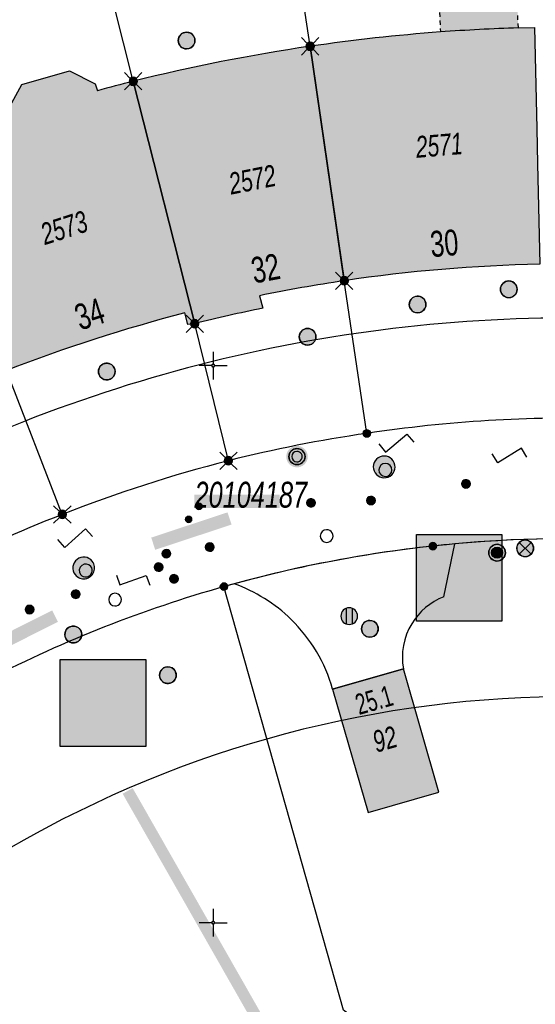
# Model space of a CAD drawing. Header units: metres. Extents: x 2695560 to 2696939, y 1260491 to 1262050.
# Tile 972 of 1005: x 2696792 to 2696815, y 1261446 to 1261490. Entities that reach past the tile are written whole.
import ezdxf

# ---------------------------------------------------------------- set-up
doc = ezdxf.new("R2010")
doc.units = ezdxf.units.M
doc.linetypes.add('AUSGEZOGEN', pattern=[0])
doc.linetypes.add('VERDECKT2_S2', pattern=[0.36, 0.2, -0.16])
for name, color, linetype in [('XR$1$AV_Flächen (EO)', 7, 'AUSGEZOGEN'), ('XR$1$AV_Gebäudeflächen (BB)', 7, 'AUSGEZOGEN'), ('XR$1$AV_Gebäudeflächen (EO)', 7, 'AUSGEZOGEN'), ('XR$1$AV_Gebäudeflächen ut.', 7, 'AUSGEZOGEN'), ('XR$1$AV_Grenzpunkte', 7, 'AUSGEZOGEN'), ('XR$1$AV_Haus-Nr.', 7, 'AUSGEZOGEN'), ('XR$1$AV_Koordinatennetzpunkte', 7, 'AUSGEZOGEN'), ('XR$1$AV_Lagefixpunkt-Nr.', 7, 'AUSGEZOGEN'), ('XR$1$AV_Lagefixpunkte', 7, 'AUSGEZOGEN'), ('XR$1$AV_Linien (BB)', 7, 'AUSGEZOGEN'), ('XR$1$AV_Versicherung-Nr.', 7, 'AUSGEZOGEN'), ('XR$1$AW_LK_Schachtdeckel', 24, 'AUSGEZOGEN'), ('XR$1$AW_LK_Zwischenpunkt', 24, 'AUSGEZOGEN'), ('XR$1$EW_LK_Knoten', 1, 'AUSGEZOGEN'), ('XR$1$FM_LK_SW_TRASSEKNOTEN', 94, 'AUSGEZOGEN'), ('XR$1$GA_LK_Absperrarmatur', 32, 'AUSGEZOGEN'), ('XR$1$Liegenschaftsgrenzen', 7, 'AUSGEZOGEN'), ('XR$1$PFAV', 255, 'AUSGEZOGEN'), ('XR$1$PFAW', 255, 'AUSGEZOGEN'), ('XR$1$PFEW', 255, 'AUSGEZOGEN'), ('XR$1$PFGA', 255, 'AUSGEZOGEN'), ('XR$1$PFWA', 255, 'AUSGEZOGEN'), ('XR$1$RAEW', 8, 'AUSGEZOGEN'), ('XR$1$RP_Abstandslinie', 7, 'AUSGEZOGEN'), ('XR$1$WA_LK_Absperrarmatur', 171, 'AUSGEZOGEN'), ('XR$1$WA_LK_Hydrant', 171, 'AUSGEZOGEN')]:
    doc.layers.add(name, color=color, linetype=linetype)
doc.styles.add('ARIAL', font='arial.ttf')

# ---------------------------------------------------------------- blocks, each defined once
blk = doc.blocks.new('COMPLEXOBJECT_9')
at = {"layer": 'XR$1$AV_Linien (BB)', "color": 7, "linetype": 'AUSGEZOGEN', "transparency": 33554687}
blk.add_line((6802.082, 11478.138), (6802.231, 11477.577), dxfattribs=at)
for centre, radius, start, end in [((6816.217, 11409.319), 70.255, 98.46084, 101.60676), ((6815.841, 11410.735), 68.214, 101.50917, 104.14628)]:
    blk.add_arc(centre, radius, start, end, dxfattribs=at)
blk = doc.blocks.new('COMPLEXOBJECT_11')
at = {"layer": 'XR$1$AV_Linien (BB)', "color": 7, "linetype": 'AUSGEZOGEN', "transparency": 33554687}
blk.add_lwpolyline([(6790.884, 11486.154), (6790.783, 11486.47), (6791.413, 11487.615), (6793.548, 11488.237), (6794.708, 11487.648), (6794.807, 11487.339)], dxfattribs=at)
for centre, radius, start, end in [((6818.766, 11399.374), 91.169, 104.19461, 105.23621), ((6818.538, 11403.23), 87.413, 108.44317, 111.26864)]:
    blk.add_arc(centre, radius, start, end, dxfattribs=at)
blk = doc.blocks.new('COMPLEXOBJECT_12')
at = {"layer": 'XR$1$AV_Linien (BB)', "color": 7, "linetype": 'AUSGEZOGEN', "transparency": 33554687}
blk.add_lwpolyline([(6813.693, 11490.157), (6814.412, 11490.176), (6814.513, 11485.647), (6814.548, 11484.057), (6814.648, 11479.551)], dxfattribs=at)
for centre, radius, start, end in [((6816.146, 11409.102), 81.09, 94.20816, 98.36464), ((6816.274, 11407.337), 82.86, 91.7848, 94.20638), ((6816.121, 11409.878), 69.689, 91.21106, 98.45033)]:
    blk.add_arc(centre, radius, start, end, dxfattribs=at)
blk = doc.blocks.new('COMPLEXOBJECT_13')
at = {"layer": 'XR$1$AV_Linien (BB)', "color": 7, "linetype": 'AUSGEZOGEN', "transparency": 33554687}
blk.add_lwpolyline([(6799.17, 11476.88), (6798.867, 11476.843), (6798.729, 11477.362)], dxfattribs=at)
blk.add_arc((6816.023, 11410.103), 69.447, 104.42011, 111.35905, dxfattribs=at)
blk = doc.blocks.new('COMPLEXOBJECT_122')
at = {"layer": 'XR$1$AV_Linien (BB)', "color": 7, "linetype": 'AUSGEZOGEN', "transparency": 33554687}
blk.add_line((6800.94, 11465.208), (6800.48, 11465.08), dxfattribs=at)
for centre, radius, start, end in [((6816.077, 11410.075), 57.174, 105.8307, 117.1693), ((6816.179, 11410.082), 57.214, 117.264, 127.3732), ((6816.108, 11410.074), 57.177, 127.3111, 141.2915), ((6813.432, 11412.052), 53.852, 141.1535, 143.201)]:
    blk.add_arc(centre, radius, start, end, dxfattribs=at)
blk = doc.blocks.new('COMPLEXOBJECT_123')
at = {"layer": 'XR$1$AV_Linien (BB)', "color": 7, "linetype": 'AUSGEZOGEN', "transparency": 33554687}
for centre, radius, start, end in [((6816.113, 11410.083), 62.561, 88.4272, 98.47763), ((6815.853, 11410.417), 62.192, 98.28605, 104.12082), ((6816.111, 11410.308), 62.361, 104.32644, 111.52531), ((6815.709, 11410.524), 62.014, 111.25291, 117.07822)]:
    blk.add_arc(centre, radius, start, end, dxfattribs=at)
blk = doc.blocks.new('COMPLEXOBJECT_145')
at = {"layer": 'XR$1$AV_Linien (BB)', "color": 7, "linetype": 'AUSGEZOGEN', "transparency": 33554687}
for p, q in [((6810.343, 11464.625), (6810.847, 11467)), ((6805.359, 11460.475), (6808.534, 11461.387))]:
    blk.add_line(p, q, dxfattribs=at)
for centre, radius, start, end in [((6798.551, 11458.541), 7.082, 45.7175, 70.2879), ((6811.407, 11461.907), 2.919, 111.3737, 148.8478), ((6798.547, 11458.55), 7.079, 15.7827, 45.6438), ((6811.406, 11461.906), 2.919, 148.825, 190.2426)]:
    blk.add_arc(centre, radius, start, end, dxfattribs=at)
blk = doc.blocks.new('COMPLEXOBJECT_146')
at = {"layer": 'XR$1$AV_Linien (BB)', "color": 7, "linetype": 'AUSGEZOGEN', "transparency": 33554687}
for centre, radius, start, end in [((6816.488, 11405.735), 61.524, 95.26109, 96.19424), ((6816.021, 11410.1), 57.134, 96.2002, 105.3046)]:
    blk.add_arc(centre, radius, start, end, dxfattribs=at)
blk = doc.blocks.new('COMPLEXOBJECT_1165')
at = {"layer": 'XR$1$Liegenschaftsgrenzen', "color": 7, "linetype": 'AUSGEZOGEN', "transparency": 33554687}
for centre, radius, start, end in [((6816.077, 11410.075), 57.174, 105.8307, 117.1693), ((6816.179, 11410.082), 57.214, 117.264, 127.3732), ((6816.108, 11410.074), 57.177, 127.3111, 141.2915), ((6813.432, 11412.052), 53.852, 141.1535, 143.201)]:
    blk.add_arc(centre, radius, start, end, dxfattribs=at)
blk = doc.blocks.new('COMPLEXOBJECT_1431')
at = {"layer": 'XR$1$Liegenschaftsgrenzen', "color": 7, "linetype": 'AUSGEZOGEN', "transparency": 33554687}
for centre, radius, start, end in [((6816.05, 11410.257), 56.981, 86.8105, 96.2462), ((6816.023, 11410.091), 57.143, 96.2012, 105.783)]:
    blk.add_arc(centre, radius, start, end, dxfattribs=at)
blk = doc.blocks.new('BWAV1')
at = {"layer": 'XR$1$PFAV', "transparency": 33554687}
blk.add_hatch(color=7, dxfattribs=at).paths.add_polyline_path([(0.67, 0), (0.656, 0.135), (0.616, 0.264), (0.55, 0.383), (0.462, 0.486), (0.354, 0.569), (0.233, 0.628), (0.101, 0.662), (-0.034, 0.669), (-0.168, 0.649), (-0.295, 0.602), (-0.41, 0.53), (-0.508, 0.436), (-0.586, 0.325), (-0.639, 0.201), (-0.667, 0.068), (-0.667, -0.068), (-0.639, -0.201), (-0.586, -0.325), (-0.508, -0.436), (-0.41, -0.53), (-0.295, -0.602), (-0.168, -0.649), (-0.034, -0.669), (0.101, -0.662), (0.233, -0.628), (0.354, -0.569), (0.462, -0.486), (0.55, -0.383), (0.616, -0.264), (0.656, -0.135)])
at = {"color": 7, "transparency": 33554687}
for radius, start, end in [(0.5, 91.19481, 268.80519), (0.326, 91.19481, 268.80519), (0.5, 268.80519, 91.19481), (0.326, 268.80519, 91.19481)]:
    blk.add_arc((0, 0), radius, start, end, dxfattribs=at)
at = {"layer": 'XR$1$PFAV', "transparency": 33554687}
blk.add_circle((0, 0), 0.5, dxfattribs=at)
blk = doc.blocks.new('BWAV19')
at = {"layer": 'XR$1$PFAV', "transparency": 33554687}
blk.add_hatch(color=7, dxfattribs=at).paths.add_polyline_path([(0, 0.24), (-0.024, 0.239), (-0.048, 0.235), (-0.072, 0.229), (-0.095, 0.221), (-0.116, 0.21), (-0.137, 0.197), (-0.156, 0.182), (-0.174, 0.165), (-0.19, 0.147), (-0.204, 0.127), (-0.215, 0.106), (-0.225, 0.083), (-0.232, 0.06), (-0.237, 0.036), (-0.24, 0.012), (-0.24, -0.012), (-0.237, -0.036), (-0.232, -0.06), (-0.225, -0.083), (-0.215, -0.106), (-0.204, -0.127), (-0.19, -0.147), (-0.174, -0.165), (-0.156, -0.182), (-0.137, -0.197), (-0.116, -0.21), (-0.095, -0.221), (-0.072, -0.229), (-0.048, -0.235), (-0.024, -0.239), (0, -0.24), (0.024, -0.239), (0.048, -0.235), (0.072, -0.229), (0.095, -0.221), (0.116, -0.21), (0.137, -0.197), (0.156, -0.182), (0.174, -0.165), (0.19, -0.147), (0.204, -0.127), (0.215, -0.106), (0.225, -0.083), (0.232, -0.06), (0.237, -0.036), (0.24, -0.012), (0.24, 0.012), (0.237, 0.036), (0.232, 0.06), (0.225, 0.083), (0.215, 0.106), (0.204, 0.127), (0.19, 0.147), (0.174, 0.165), (0.156, 0.182), (0.137, 0.197), (0.116, 0.21), (0.095, 0.221), (0.072, 0.229), (0.048, 0.235), (0.024, 0.239)])
at = {"color": 7, "transparency": 33554687}
for p, q in [((-0.5, 0.5), (-0.17, 0.17)), ((0.17, 0.17), (0.5, 0.5)), ((-0.5, -0.5), (-0.17, -0.17)), ((0.17, -0.17), (0.5, -0.5))]:
    blk.add_line(p, q, dxfattribs=at)
for start, end in [(90, 270), (270, 90)]:
    blk.add_arc((0, 0), 0.24, start, end, dxfattribs=at)
blk = doc.blocks.new('BAV15')
at = {"layer": 'XR$1$PFAV', "transparency": 33554687}
blk.add_hatch(color=7, dxfattribs=at).paths.add_polyline_path([(0.5, 0), (0.49, 0.1), (0.46, 0.2), (0.41, 0.29), (0.34, 0.36), (0.26, 0.42), (0.17, 0.47), (0.08, 0.49), (-0.03, 0.5), (-0.13, 0.48), (-0.22, 0.45), (-0.31, 0.4), (-0.38, 0.33), (-0.44, 0.24), (-0.48, 0.15), (-0.5, 0.05), (-0.5, -0.05), (-0.48, -0.15), (-0.44, -0.24), (-0.38, -0.33), (-0.31, -0.4), (-0.22, -0.45), (-0.13, -0.48), (-0.03, -0.5), (0.08, -0.49), (0.17, -0.47), (0.26, -0.42), (0.34, -0.36), (0.41, -0.29), (0.46, -0.2), (0.49, -0.1)])
at = {"color": 7, "transparency": 33554687}
for start, end in [(90, 270), (270, 90)]:
    blk.add_arc((0, 0), 0.5, start, end, dxfattribs=at)
at = {"layer": 'XR$1$PFAV', "transparency": 33554687}
blk.add_circle((0, 0), 0.5, dxfattribs=at)
blk = doc.blocks.new('BAV2041')
at = {"color": 7, "transparency": 33554687}
for p, q in [((0, 0.5), (0, 0.05)), ((-0.05, 0), (-0.5, 0)), ((0.05, 0), (0.5, 0)), ((0, -0.05), (0, -0.5))]:
    blk.add_line(p, q, dxfattribs=at)
blk.add_circle((0, 0), 0.05, dxfattribs=at)
for start, end in [(90, 270), (270, 90)]:
    blk.add_arc((0, 0), 0.05, start, end, dxfattribs=at)
blk = doc.blocks.new('COMPLEXOBJECT_1435')
at = {"layer": 'XR$1$RP_Abstandslinie', "color": 7, "linetype": 'AUSGEZOGEN', "transparency": 33554687}
for centre, radius, start, end in [((6816.046, 11410.142), 50.001, 86.8882, 117.1357), ((6816.042, 11410.144), 49.998, 117.1331, 141.2489)]:
    blk.add_arc(centre, radius, start, end, dxfattribs=at)
blk = doc.blocks.new('COMPLEXOBJECT_1436')
at = {"layer": 'XR$1$RP_Abstandslinie', "color": 7, "linetype": 'AUSGEZOGEN', "transparency": 33554687}
blk.add_arc((6816.036, 11410.15), 66.99, 86.86427, 117.20426, dxfattribs=at)
blk = doc.blocks.new('BAW2093')
at = {"transparency": 33554687}
blk.add_lwpolyline([(-0.375, -0.5), (0, -0.5), (0, 0.5), (0.375, 0.5)], dxfattribs=at)
blk = doc.blocks.new('BAW2082')
at = {"layer": 'XR$1$PFAW', "transparency": 33554687}
blk.add_hatch(color=7, dxfattribs=at).paths.add_polyline_path([(0.509, -0.003), (0.499, 0.098), (0.469, 0.194), (0.42, 0.283), (0.354, 0.359), (0.274, 0.421), (0.183, 0.466), (0.085, 0.491), (-0.016, 0.496), (-0.116, 0.481), (-0.211, 0.446), (-0.297, 0.392), (-0.37, 0.323), (-0.428, 0.24), (-0.468, 0.147), (-0.488, 0.047), (-0.488, -0.054), (-0.468, -0.153), (-0.428, -0.246), (-0.37, -0.329), (-0.297, -0.398), (-0.211, -0.452), (-0.116, -0.487), (-0.016, -0.502), (0.085, -0.497), (0.183, -0.472), (0.274, -0.427), (0.354, -0.366), (0.42, -0.289), (0.469, -0.2), (0.499, -0.104)])
at = {"transparency": 33554687}
for start, end in [(91.19481, 268.80519), (268.80519, 91.19481)]:
    blk.add_arc((0.01, 0), 0.5, start, end, dxfattribs=at)
at = {"layer": 'XR$1$PFAW', "transparency": 33554687}
blk.add_circle((0.009, -0.003), 0.5, dxfattribs=at)
blk = doc.blocks.new('BAW2090')
at = {"layer": 'XR$1$PFAW', "lineweight": 25, "transparency": 33554687}
blk.add_hatch(color=7, dxfattribs=at).paths.add_polyline_path([(0.5, 0), (0.49, 0.101), (0.459, 0.197), (0.41, 0.286), (0.344, 0.362), (0.264, 0.424), (0.174, 0.469), (0.076, 0.494), (-0.025, 0.499), (-0.125, 0.484), (-0.22, 0.449), (-0.306, 0.395), (-0.379, 0.326), (-0.437, 0.243), (-0.477, 0.15), (-0.497, 0.051), (-0.497, -0.051), (-0.477, -0.15), (-0.437, -0.243), (-0.379, -0.326), (-0.306, -0.395), (-0.22, -0.449), (-0.125, -0.484), (-0.025, -0.499), (0.076, -0.494), (0.174, -0.469), (0.264, -0.424), (0.344, -0.362), (0.41, -0.286), (0.459, -0.197), (0.49, -0.101)])
at = {"lineweight": 25, "transparency": 33554687}
for p, q in [((-0.177, 0.468), (-0.177, -0.468)), ((0.179, 0.467), (0.177, -0.468))]:
    blk.add_line(p, q, dxfattribs=at)
for start, end in [(90, 180), (180, 270), (0, 90), (270, 0)]:
    blk.add_arc((0, 0), 0.5, start, end, dxfattribs=at)
blk = doc.blocks.new('BAW2088')
at = {"layer": 'XR$1$PFAW', "transparency": 33554687}
blk.add_hatch(color=253, dxfattribs=at).paths.add_polyline_path([(0.51, 0), (0.5, 0.101), (0.47, 0.197), (0.421, 0.286), (0.355, 0.362), (0.275, 0.424), (0.184, 0.469), (0.086, 0.494), (-0.015, 0.499), (-0.115, 0.484), (-0.21, 0.449), (-0.296, 0.395), (-0.369, 0.326), (-0.427, 0.243), (-0.467, 0.15), (-0.487, 0.051), (-0.487, -0.051), (-0.467, -0.15), (-0.427, -0.243), (-0.369, -0.326), (-0.296, -0.395), (-0.21, -0.449), (-0.115, -0.484), (-0.015, -0.499), (0.086, -0.494), (0.184, -0.469), (0.275, -0.424), (0.355, -0.362), (0.421, -0.286), (0.47, -0.197), (0.5, -0.101)])
at = {"transparency": 33554687}
for start, end in [(91.19481, 268.80519), (268.80519, 91.19481)]:
    blk.add_arc((0.01, 0), 0.5, start, end, dxfattribs=at)
at = {"layer": 'XR$1$PFAW', "transparency": 33554687}
blk.add_circle((0.01, 0), 0.5, dxfattribs=at)
blk = doc.blocks.new('BAW2085')
at = {"layer": 'XR$1$PFAW', "transparency": 33554687}
h = blk.add_hatch(color=7, dxfattribs=at)
h.paths.add_polyline_path([(0.15, 0.501), (0.099, 0.498), (0.049, 0.491), (0, 0.478), (-0.047, 0.46), (-0.093, 0.438), (-0.136, 0.411), (-0.176, 0.38), (-0.212, 0.345), (-0.245, 0.307), (-0.274, 0.265), (-0.299, 0.221), (-0.319, 0.174), (-0.334, 0.126), (-0.344, 0.076), (-0.349, 0.026), (-0.349, -0.025), (-0.344, -0.075), (-0.334, -0.125), (-0.319, -0.173), (-0.299, -0.219), (-0.274, -0.264), (-0.245, -0.305), (-0.212, -0.344), (-0.176, -0.379), (-0.136, -0.41), (-0.093, -0.436), (-0.047, -0.459), (0, -0.476), (0.049, -0.489), (0.099, -0.497), (0.15, -0.499), (0.201, -0.497), (0.251, -0.489), (0.3, -0.476), (0.347, -0.459), (0.393, -0.436), (0.436, -0.41), (0.476, -0.379), (0.512, -0.344), (0.545, -0.305), (0.574, -0.264), (0.599, -0.219), (0.619, -0.173), (0.634, -0.125), (0.644, -0.075), (0.649, -0.025), (0.649, 0.026), (0.644, 0.076), (0.634, 0.126), (0.619, 0.174), (0.599, 0.221), (0.574, 0.265), (0.545, 0.307), (0.512, 0.345), (0.476, 0.38), (0.436, 0.411), (0.393, 0.438), (0.347, 0.46), (0.3, 0.478), (0.251, 0.491), (0.201, 0.498)])
h.paths.add_polyline_path([(0.03, -0.298), (0, -0.3), (-0.03, -0.298), (-0.06, -0.294), (-0.09, -0.286), (-0.118, -0.276), (-0.146, -0.262), (-0.171, -0.246), (-0.195, -0.228), (-0.217, -0.207), (-0.237, -0.184), (-0.255, -0.159), (-0.269, -0.132), (-0.281, -0.104), (-0.29, -0.075), (-0.297, -0.045), (-0.3, -0.015), (-0.3, 0.015), (-0.297, 0.045), (-0.29, 0.075), (-0.281, 0.104), (-0.269, 0.132), (-0.255, 0.159), (-0.237, 0.184), (-0.217, 0.207), (-0.195, 0.228), (-0.171, 0.246), (-0.146, 0.262), (-0.118, 0.276), (-0.09, 0.286), (-0.06, 0.294), (-0.03, 0.298), (0, 0.3), (0.03, 0.298), (0.06, 0.294), (0.09, 0.286), (0.118, 0.276), (0.146, 0.262), (0.171, 0.246), (0.195, 0.228), (0.217, 0.207), (0.237, 0.184), (0.255, 0.159), (0.269, 0.132), (0.281, 0.104), (0.29, 0.075), (0.297, 0.045), (0.3, 0.015), (0.3, -0.015), (0.297, -0.045), (0.29, -0.075), (0.281, -0.104), (0.269, -0.132), (0.255, -0.159), (0.237, -0.184), (0.217, -0.207), (0.195, -0.228), (0.171, -0.246), (0.146, -0.262), (0.118, -0.276), (0.09, -0.286), (0.06, -0.294)], flags=16)
blk.add_hatch(color=7, dxfattribs=at).paths.add_polyline_path([(0, 0.3), (-0.03, 0.298), (-0.06, 0.294), (-0.09, 0.286), (-0.118, 0.276), (-0.146, 0.262), (-0.171, 0.246), (-0.195, 0.228), (-0.217, 0.207), (-0.237, 0.184), (-0.255, 0.159), (-0.269, 0.132), (-0.281, 0.104), (-0.29, 0.075), (-0.297, 0.045), (-0.3, 0.015), (-0.3, -0.015), (-0.297, -0.045), (-0.29, -0.075), (-0.281, -0.104), (-0.269, -0.132), (-0.255, -0.159), (-0.237, -0.184), (-0.217, -0.207), (-0.195, -0.228), (-0.171, -0.246), (-0.146, -0.262), (-0.118, -0.276), (-0.09, -0.286), (-0.06, -0.294), (-0.03, -0.298), (0, -0.3), (0.03, -0.298), (0.06, -0.294), (0.09, -0.286), (0.118, -0.276), (0.146, -0.262), (0.171, -0.246), (0.195, -0.228), (0.217, -0.207), (0.237, -0.184), (0.255, -0.159), (0.269, -0.132), (0.281, -0.104), (0.29, -0.075), (0.297, -0.045), (0.3, -0.015), (0.3, 0.015), (0.297, 0.045), (0.29, 0.075), (0.281, 0.104), (0.269, 0.132), (0.255, 0.159), (0.237, 0.184), (0.217, 0.207), (0.195, 0.228), (0.171, 0.246), (0.146, 0.262), (0.118, 0.276), (0.09, 0.286), (0.06, 0.294), (0.03, 0.298)])
at = {"transparency": 33554687}
for centre, radius, start, end in [((0.15, 0.001), 0.5, 90, 270), ((0.15, 0.001), 0.5, 270, 90), ((0, 0), 0.3, 90, 270), ((0, 0), 0.3, 270, 90)]:
    blk.add_arc(centre, radius, start, end, dxfattribs=at)
blk = doc.blocks.new('BWA2009')
at = {"true_color": 0x000000, "transparency": 33554687}
blk.add_hatch(color=18, dxfattribs=at).paths.add_polyline_path([(0.333, 0), (0.327, 0.067), (0.306, 0.131), (0.274, 0.19), (0.23, 0.242), (0.176, 0.283), (0.116, 0.313), (0.05, 0.329), (-0.017, 0.333), (-0.084, 0.323), (-0.147, 0.299), (-0.204, 0.264), (-0.253, 0.217), (-0.291, 0.162), (-0.318, 0.1), (-0.332, 0.034), (-0.332, -0.034), (-0.318, -0.1), (-0.291, -0.162), (-0.253, -0.217), (-0.204, -0.264), (-0.147, -0.299), (-0.084, -0.323), (-0.017, -0.333), (0.05, -0.329), (0.116, -0.313), (0.176, -0.283), (0.23, -0.242), (0.274, -0.19), (0.306, -0.131), (0.327, -0.067)])
at = {"layer": 'XR$1$PFWA', "transparency": 33554687}
blk.add_hatch(color=7, dxfattribs=at).paths.add_polyline_path([(0.5, 0), (0.49, 0.101), (0.459, 0.197), (0.41, 0.286), (0.344, 0.362), (0.264, 0.424), (0.174, 0.469), (0.076, 0.494), (-0.025, 0.499), (-0.125, 0.484), (-0.22, 0.449), (-0.306, 0.395), (-0.379, 0.326), (-0.437, 0.243), (-0.477, 0.15), (-0.497, 0.051), (-0.497, -0.051), (-0.477, -0.15), (-0.437, -0.243), (-0.379, -0.326), (-0.306, -0.395), (-0.22, -0.449), (-0.125, -0.484), (-0.025, -0.499), (0.076, -0.494), (0.174, -0.469), (0.264, -0.424), (0.344, -0.362), (0.41, -0.286), (0.459, -0.197), (0.49, -0.101)])
at = {"transparency": 33554687}
blk.add_circle((0, 0), 0.333, dxfattribs=at)
for start, end in [(90, 180), (180, 270), (0, 90), (270, 0)]:
    blk.add_arc((0, 0), 0.5, start, end, dxfattribs=at)
at = {"layer": 'XR$1$PFWA', "transparency": 33554687}
blk.add_circle((0, 0), 0.5, dxfattribs=at)
blk = doc.blocks.new('BWA2012')
at = {"layer": 'XR$1$PFWA', "transparency": 33554687}
blk.add_hatch(color=7, dxfattribs=at).paths.add_polyline_path([(0.5, 0), (0.49, 0.1), (0.46, 0.2), (0.41, 0.29), (0.34, 0.36), (0.26, 0.42), (0.17, 0.47), (0.08, 0.49), (-0.03, 0.5), (-0.13, 0.48), (-0.22, 0.45), (-0.31, 0.4), (-0.38, 0.33), (-0.44, 0.24), (-0.48, 0.15), (-0.5, 0.05), (-0.5, -0.05), (-0.48, -0.15), (-0.44, -0.24), (-0.38, -0.33), (-0.31, -0.4), (-0.22, -0.45), (-0.13, -0.48), (-0.03, -0.5), (0.08, -0.49), (0.17, -0.47), (0.26, -0.42), (0.34, -0.36), (0.41, -0.29), (0.46, -0.2), (0.49, -0.1)])
at = {"transparency": 33554687}
blk.add_line((0.35, 0.35), (-0.35, -0.35), dxfattribs=at)
for start, end in [(45, 225), (225, 45)]:
    blk.add_arc((0, 0), 0.5, start, end, dxfattribs=at)
at = {"layer": 'XR$1$PFWA', "transparency": 33554687}
blk.add_circle((0, 0), 0.5, dxfattribs=at)
blk = doc.blocks.new('BGA965')
at = {"layer": 'XR$1$PFGA', "transparency": 33554687}
blk.add_hatch(color=7, dxfattribs=at).paths.add_polyline_path([(0.5, 0), (0.49, 0.1), (0.46, 0.2), (0.41, 0.29), (0.34, 0.36), (0.26, 0.42), (0.17, 0.47), (0.08, 0.49), (-0.03, 0.5), (-0.13, 0.48), (-0.22, 0.45), (-0.31, 0.4), (-0.38, 0.33), (-0.44, 0.24), (-0.48, 0.15), (-0.5, 0.05), (-0.5, -0.05), (-0.48, -0.15), (-0.44, -0.24), (-0.38, -0.33), (-0.31, -0.4), (-0.22, -0.45), (-0.13, -0.48), (-0.03, -0.5), (0.08, -0.49), (0.17, -0.47), (0.26, -0.42), (0.34, -0.36), (0.41, -0.29), (0.46, -0.2), (0.49, -0.1)])
at = {"color": 32, "transparency": 33554687}
blk.add_line((0, 0.5), (0, -0.5), dxfattribs=at)
for start, end in [(90, 270), (270, 90)]:
    blk.add_arc((0, 0), 0.5, start, end, dxfattribs=at)
at = {"layer": 'XR$1$PFGA', "transparency": 33554687}
blk.add_circle((0, 0), 0.5, dxfattribs=at)
blk = doc.blocks.new('BEWLP2549_S')
at = {"layer": 'XR$1$PFEW', "transparency": 33554687}
blk.add_hatch(color=7, dxfattribs=at).paths.add_polyline_path([(0.5, 0), (0.49, 0.101), (0.459, 0.197), (0.41, 0.286), (0.344, 0.362), (0.264, 0.424), (0.174, 0.469), (0.076, 0.494), (-0.025, 0.499), (-0.125, 0.484), (-0.22, 0.449), (-0.306, 0.395), (-0.379, 0.326), (-0.437, 0.243), (-0.477, 0.15), (-0.497, 0.051), (-0.497, -0.051), (-0.477, -0.15), (-0.437, -0.243), (-0.379, -0.326), (-0.306, -0.395), (-0.22, -0.449), (-0.125, -0.484), (-0.025, -0.499), (0.076, -0.494), (0.174, -0.469), (0.264, -0.424), (0.344, -0.362), (0.41, -0.286), (0.459, -0.197), (0.49, -0.101)])
at = {"color": 1, "transparency": 33554687}
for p, q in [((0.354, -0.354), (-0.354, 0.354)), ((-0.354, -0.354), (0.354, 0.354))]:
    blk.add_line(p, q, dxfattribs=at)
for start, end in [(91.38095, 268.61905), (268.61905, 91.38095)]:
    blk.add_arc((0, 0), 0.5, start, end, dxfattribs=at)
at = {"layer": 'XR$1$PFEW', "transparency": 33554687}
blk.add_circle((0, 0), 0.5, dxfattribs=at)
blk = doc.blocks.new('BEW957')
at = {"layer": 'XR$1$RAEW', "transparency": 33554687}
blk.add_hatch(color=1, dxfattribs=at).paths.add_polyline_path([(-0.5, 0), (-0.5, -0.05), (-0.49, -0.1), (-0.48, -0.15), (-0.46, -0.2), (-0.44, -0.24), (-0.41, -0.29), (-0.38, -0.33), (-0.34, -0.36), (-0.31, -0.4), (-0.26, -0.42), (-0.22, -0.45), (-0.17, -0.47), (-0.13, -0.48), (-0.08, -0.49), (-0.03, -0.5), (0.03, -0.5), (0.08, -0.49), (0.13, -0.48), (0.17, -0.47), (0.22, -0.45), (0.26, -0.42), (0.31, -0.4), (0.34, -0.36), (0.38, -0.33), (0.41, -0.29), (0.44, -0.24), (0.46, -0.2), (0.48, -0.15), (0.49, -0.1), (0.5, -0.05), (0.5, 0), (0.5, 0.05), (0.49, 0.1), (0.48, 0.15), (0.46, 0.2), (0.44, 0.24), (0.41, 0.29), (0.38, 0.33), (0.34, 0.36), (0.31, 0.4), (0.26, 0.42), (0.22, 0.45), (0.17, 0.47), (0.13, 0.48), (0.08, 0.49), (0.03, 0.5), (-0.03, 0.5), (-0.08, 0.49), (-0.13, 0.48), (-0.17, 0.47), (-0.22, 0.45), (-0.26, 0.42), (-0.31, 0.4), (-0.34, 0.36), (-0.38, 0.33), (-0.41, 0.29), (-0.44, 0.24), (-0.46, 0.2), (-0.48, 0.15), (-0.49, 0.1), (-0.5, 0.05)])
at = {"color": 1, "transparency": 33554687}
for start, end in [(90, 180), (180, 270), (0, 90), (270, 0)]:
    blk.add_arc((0, 0), 0.5, start, end, dxfattribs=at)
at = {"layer": 'XR$1$RAEW', "color": 1, "transparency": 33554687}
blk.add_circle((0, 0), 0.5, dxfattribs=at)
blk = doc.blocks.new('BWFM16')
at = {"color": 94, "transparency": 33554687}
for start, end in [(91.19481, 268.80519), (268.80519, 91.19481)]:
    blk.add_arc((0.01, 0), 0.5, start, end, dxfattribs=at)

msp = doc.modelspace()

# ---------------------------------------------------------------- hatches: boundary and pattern name
at = {"transparency": 33554687}
for points in [[(2696800.13, 1261469.022), (2696800.13, 1261468.419), (2696803.956, 1261468.419), (2696803.956, 1261469.022)], [(2696798.188, 1261467.092), (2696798.369, 1261466.545), (2696801.792, 1261467.676), (2696801.611, 1261468.223)], [(2696810.084, 1261467.238), (2696810.084, 1261463.336), (2696813.925, 1261463.336), (2696813.925, 1261467.238)], [(2696790.145, 1261462.014), (2696790.404, 1261461.499), (2696794.005, 1261463.312), (2696793.746, 1261463.827)], [(2696794.104, 1261461.625), (2696794.104, 1261457.724), (2696797.951, 1261457.724), (2696797.951, 1261461.625)], [(2696797.355, 1261455.85), (2696796.907, 1261455.595), (2696802.637, 1261445.536), (2696803.085, 1261445.791)]]:
    msp.add_hatch(color=7, dxfattribs=at).paths.add_polyline_path(points)
at = {"layer": 'XR$1$AV_Gebäudeflächen (BB)', "true_color": 0xd2d2d2, "transparency": 33554687}
for points in [[(2696806.85, 1261478.62), (2696807.131, 1261478.661), (2696807.412, 1261478.701), (2696807.694, 1261478.74), (2696807.975, 1261478.778), (2696808.257, 1261478.814), (2696808.539, 1261478.85), (2696808.821, 1261478.884), (2696809.103, 1261478.917), (2696809.385, 1261478.949), (2696809.667, 1261478.98), (2696809.95, 1261479.01), (2696810.232, 1261479.038), (2696810.515, 1261479.066), (2696810.798, 1261479.092), (2696811.081, 1261479.117), (2696811.364, 1261479.141), (2696811.647, 1261479.164), (2696811.93, 1261479.185), (2696812.213, 1261479.206), (2696812.497, 1261479.225), (2696812.78, 1261479.243), (2696813.064, 1261479.26), (2696813.347, 1261479.276), (2696813.631, 1261479.291), (2696813.915, 1261479.304), (2696814.199, 1261479.317), (2696814.482, 1261479.328), (2696814.766, 1261479.338), (2696815.05, 1261479.347), (2696815.334, 1261479.354), (2696815.618, 1261479.361), (2696815.518, 1261483.867), (2696815.483, 1261485.457), (2696815.382, 1261489.986), (2696814.663, 1261489.967), (2696814.55, 1261489.963), (2696814.437, 1261489.96), (2696814.324, 1261489.956), (2696814.211, 1261489.952), (2696814.098, 1261489.947), (2696813.986, 1261489.943), (2696813.873, 1261489.939), (2696813.76, 1261489.934), (2696813.647, 1261489.929), (2696813.534, 1261489.924), (2696813.421, 1261489.919), (2696813.308, 1261489.914), (2696813.196, 1261489.908), (2696813.083, 1261489.903), (2696812.97, 1261489.897), (2696812.857, 1261489.891), (2696812.744, 1261489.885), (2696812.632, 1261489.879), (2696812.519, 1261489.872), (2696812.406, 1261489.866), (2696812.293, 1261489.859), (2696812.18, 1261489.852), (2696812.068, 1261489.845), (2696811.955, 1261489.838), (2696811.842, 1261489.831), (2696811.729, 1261489.824), (2696811.617, 1261489.816), (2696811.504, 1261489.808), (2696811.391, 1261489.8), (2696811.279, 1261489.792), (2696811.166, 1261489.784), (2696810.977, 1261489.77), (2696810.788, 1261489.755), (2696810.598, 1261489.74), (2696810.409, 1261489.725), (2696810.22, 1261489.709), (2696810.031, 1261489.692), (2696809.842, 1261489.676), (2696809.653, 1261489.658), (2696809.464, 1261489.641), (2696809.275, 1261489.623), (2696809.086, 1261489.604), (2696808.898, 1261489.585), (2696808.709, 1261489.566), (2696808.52, 1261489.546), (2696808.331, 1261489.525), (2696808.143, 1261489.505), (2696807.954, 1261489.483), (2696807.766, 1261489.462), (2696807.577, 1261489.44), (2696807.389, 1261489.417), (2696807.201, 1261489.394), (2696807.012, 1261489.371), (2696806.824, 1261489.347), (2696806.636, 1261489.322), (2696806.448, 1261489.298), (2696806.26, 1261489.273), (2696806.071, 1261489.247), (2696805.884, 1261489.221), (2696805.696, 1261489.194), (2696805.508, 1261489.167), (2696805.32, 1261489.14), (2696806.845, 1261478.652)], [(2696800.14, 1261476.69), (2696800.238, 1261476.715), (2696800.336, 1261476.739), (2696800.435, 1261476.764), (2696800.533, 1261476.788), (2696800.631, 1261476.812), (2696800.73, 1261476.836), (2696800.828, 1261476.86), (2696800.927, 1261476.883), (2696801.025, 1261476.907), (2696801.124, 1261476.93), (2696801.222, 1261476.953), (2696801.321, 1261476.977), (2696801.42, 1261476.999), (2696801.518, 1261477.022), (2696801.617, 1261477.045), (2696801.716, 1261477.067), (2696801.815, 1261477.09), (2696801.913, 1261477.112), (2696802.012, 1261477.134), (2696802.111, 1261477.156), (2696802.21, 1261477.178), (2696802.309, 1261477.199), (2696802.408, 1261477.221), (2696802.507, 1261477.242), (2696802.606, 1261477.263), (2696802.705, 1261477.284), (2696802.804, 1261477.305), (2696802.903, 1261477.326), (2696803.003, 1261477.346), (2696803.102, 1261477.367), (2696803.201, 1261477.387), (2696803.052, 1261477.948), (2696803.174, 1261477.973), (2696803.296, 1261477.998), (2696803.418, 1261478.022), (2696803.54, 1261478.046), (2696803.662, 1261478.07), (2696803.784, 1261478.094), (2696803.906, 1261478.118), (2696804.029, 1261478.141), (2696804.151, 1261478.165), (2696804.273, 1261478.188), (2696804.395, 1261478.21), (2696804.518, 1261478.233), (2696804.64, 1261478.255), (2696804.763, 1261478.277), (2696804.885, 1261478.299), (2696805.008, 1261478.321), (2696805.13, 1261478.342), (2696805.253, 1261478.364), (2696805.375, 1261478.385), (2696805.498, 1261478.405), (2696805.621, 1261478.426), (2696805.744, 1261478.446), (2696805.866, 1261478.467), (2696805.989, 1261478.487), (2696806.112, 1261478.506), (2696806.235, 1261478.526), (2696806.358, 1261478.545), (2696806.481, 1261478.564), (2696806.604, 1261478.583), (2696806.727, 1261478.602), (2696806.85, 1261478.62), (2696806.845, 1261478.652), (2696805.32, 1261489.14), (2696805.062, 1261489.102), (2696804.803, 1261489.062), (2696804.545, 1261489.022), (2696804.287, 1261488.982), (2696804.029, 1261488.94), (2696803.772, 1261488.898), (2696803.514, 1261488.854), (2696803.257, 1261488.81), (2696802.999, 1261488.765), (2696802.742, 1261488.719), (2696802.485, 1261488.673), (2696802.228, 1261488.625), (2696801.972, 1261488.577), (2696801.715, 1261488.528), (2696801.459, 1261488.478), (2696801.203, 1261488.428), (2696800.946, 1261488.376), (2696800.691, 1261488.324), (2696800.435, 1261488.271), (2696800.179, 1261488.217), (2696799.924, 1261488.162), (2696799.669, 1261488.107), (2696799.414, 1261488.05), (2696799.159, 1261487.993), (2696798.904, 1261487.935), (2696798.65, 1261487.876), (2696798.395, 1261487.817), (2696798.141, 1261487.756), (2696797.887, 1261487.695), (2696797.634, 1261487.633), (2696797.38, 1261487.57)], [(2696797.38, 1261487.57), (2696797.328, 1261487.557), (2696797.276, 1261487.544), (2696797.225, 1261487.531), (2696797.173, 1261487.517), (2696797.121, 1261487.504), (2696797.069, 1261487.491), (2696797.017, 1261487.477), (2696796.966, 1261487.464), (2696796.914, 1261487.451), (2696796.862, 1261487.437), (2696796.81, 1261487.424), (2696796.759, 1261487.41), (2696796.707, 1261487.397), (2696796.655, 1261487.383), (2696796.603, 1261487.37), (2696796.552, 1261487.356), (2696796.5, 1261487.343), (2696796.448, 1261487.329), (2696796.397, 1261487.315), (2696796.345, 1261487.302), (2696796.293, 1261487.288), (2696796.242, 1261487.274), (2696796.19, 1261487.26), (2696796.138, 1261487.247), (2696796.087, 1261487.233), (2696796.035, 1261487.219), (2696795.983, 1261487.205), (2696795.932, 1261487.191), (2696795.88, 1261487.177), (2696795.829, 1261487.163), (2696795.777, 1261487.149), (2696795.678, 1261487.458), (2696794.518, 1261488.047), (2696792.383, 1261487.425), (2696791.753, 1261486.28), (2696791.854, 1261485.964), (2696791.722, 1261485.92), (2696791.59, 1261485.876), (2696791.459, 1261485.831), (2696791.327, 1261485.786), (2696791.195, 1261485.741), (2696791.064, 1261485.696), (2696790.932, 1261485.651), (2696790.801, 1261485.605), (2696790.67, 1261485.56), (2696790.538, 1261485.514), (2696790.407, 1261485.467), (2696790.276, 1261485.421), (2696790.145, 1261485.374), (2696790.014, 1261485.328), (2696789.883, 1261485.281), (2696789.753, 1261485.233), (2696789.622, 1261485.186), (2696789.491, 1261485.138), (2696789.361, 1261485.09), (2696789.23, 1261485.042), (2696789.1, 1261484.994), (2696788.969, 1261484.946), (2696788.839, 1261484.897), (2696788.709, 1261484.848), (2696788.579, 1261484.799), (2696788.449, 1261484.75), (2696788.319, 1261484.7), (2696788.189, 1261484.65), (2696788.059, 1261484.6), (2696787.93, 1261484.55), (2696787.8, 1261484.5), (2696791.682, 1261474.636), (2696791.7, 1261474.59), (2696791.953, 1261474.688), (2696792.206, 1261474.786), (2696792.46, 1261474.882), (2696792.714, 1261474.977), (2696792.968, 1261475.072), (2696793.223, 1261475.165), (2696793.478, 1261475.257), (2696793.733, 1261475.349), (2696793.989, 1261475.439), (2696794.245, 1261475.529), (2696794.502, 1261475.617), (2696794.759, 1261475.704), (2696795.016, 1261475.791), (2696795.273, 1261475.876), (2696795.531, 1261475.96), (2696795.79, 1261476.044), (2696796.048, 1261476.126), (2696796.307, 1261476.207), (2696796.566, 1261476.288), (2696796.825, 1261476.367), (2696797.085, 1261476.445), (2696797.345, 1261476.522), (2696797.606, 1261476.599), (2696797.866, 1261476.674), (2696798.127, 1261476.748), (2696798.389, 1261476.821), (2696798.65, 1261476.894), (2696798.912, 1261476.965), (2696799.174, 1261477.035), (2696799.436, 1261477.104), (2696799.699, 1261477.172), (2696799.837, 1261476.653), (2696800.14, 1261476.69)]]:
    msp.add_hatch(color=254, dxfattribs=at).paths.add_polyline_path(points)
at = {"layer": 'XR$1$AV_Gebäudeflächen (EO)', "true_color": 0xebebeb, "transparency": 33554687}
msp.add_hatch(color=7, dxfattribs=at).paths.add_polyline_path([(2696811.166, 1261489.784), (2696811.279, 1261489.792), (2696811.391, 1261489.8), (2696811.504, 1261489.808), (2696811.617, 1261489.816), (2696811.729, 1261489.824), (2696811.842, 1261489.831), (2696811.955, 1261489.838), (2696812.068, 1261489.845), (2696812.18, 1261489.852), (2696812.293, 1261489.859), (2696812.406, 1261489.866), (2696812.519, 1261489.872), (2696812.632, 1261489.879), (2696812.744, 1261489.885), (2696812.857, 1261489.891), (2696812.97, 1261489.897), (2696813.083, 1261489.903), (2696813.196, 1261489.908), (2696813.308, 1261489.914), (2696813.421, 1261489.919), (2696813.534, 1261489.924), (2696813.647, 1261489.929), (2696813.76, 1261489.934), (2696813.873, 1261489.939), (2696813.986, 1261489.943), (2696814.098, 1261489.947), (2696814.211, 1261489.952), (2696814.324, 1261489.956), (2696814.437, 1261489.96), (2696814.55, 1261489.963), (2696814.663, 1261489.967), (2696814.561, 1261491.924), (2696811.064, 1261491.741)])
at = {"layer": 'XR$1$AV_Gebäudeflächen ut.', "true_color": 0xf5f5f5, "transparency": 33554687}
msp.add_hatch(color=7, dxfattribs=at).paths.add_polyline_path([(2696807.919, 1261454.749), (2696811.094, 1261455.661), (2696809.504, 1261461.197), (2696806.329, 1261460.285)])

# ---------------------------------------------------------------- linework, layer by layer
at = {"color": 24, "lineweight": -3, "transparency": 33554687}
for points in [[(2696810.084, 1261467.238), (2696813.925, 1261467.238), (2696813.925, 1261463.336), (2696810.084, 1261463.336), (2696810.084, 1261467.238)], [(2696794.104, 1261461.625), (2696797.951, 1261461.625), (2696797.951, 1261457.724), (2696794.104, 1261457.724), (2696794.104, 1261461.625)]]:
    msp.add_lwpolyline(points, close=True, dxfattribs=at)
at = {"layer": 'XR$1$AV_Flächen (EO)', "color": 7, "linetype": 'AUSGEZOGEN', "transparency": 33554687}
for p, q in [((2696809.504, 1261461.197), (2696806.329, 1261460.285)), ((2696806.329, 1261460.285), (2696807.919, 1261454.749))]:
    msp.add_line(p, q, dxfattribs=at)
at = {"layer": 'XR$1$AV_Flächen (EO)', "color": 7, "linetype": 'VERDECKT2_S2', "transparency": 33554687}
msp.add_lwpolyline([(2696814.663, 1261489.967), (2696814.561, 1261491.924), (2696811.064, 1261491.741), (2696811.166, 1261489.784)], dxfattribs=at)
at = {"layer": 'XR$1$AV_Flächen (EO)', "color": 7, "linetype": 'AUSGEZOGEN', "transparency": 33554687}
msp.add_lwpolyline([(2696807.919, 1261454.749), (2696811.094, 1261455.661), (2696809.504, 1261461.197)], dxfattribs=at)
msp.add_arc((2696817.244, 1261407.147), 82.86, 91.7848, 94.20638, dxfattribs=at)
at = {"layer": 'XR$1$AV_Linien (BB)', "color": 7, "linetype": 'AUSGEZOGEN', "transparency": 33554687}
msp.add_line((2696797.38, 1261487.57), (2696800.14, 1261476.69), dxfattribs=at)
msp.add_lwpolyline([(2696805.32, 1261489.14), (2696806.845, 1261478.652), (2696806.85, 1261478.62)], dxfattribs=at)
for centre, radius, start, end in [((2696817.221, 1261408.088), 81.921, 98.35343, 104.01653), ((2696817.022, 1261410.055), 56.993, 86.8131, 95.2395)]:
    msp.add_arc(centre, radius, start, end, dxfattribs=at)
at = {"layer": 'XR$1$Liegenschaftsgrenzen', "color": 7, "linetype": 'AUSGEZOGEN', "transparency": 33554687}
for points in [[(2696807.86, 1261471.77), (2696806.85, 1261478.62), (2696805.32, 1261489.14), (2696802.33, 1261508.89)], [(2696801.65, 1261470.54), (2696800.14, 1261476.69), (2696797.38, 1261487.57), (2696792.62, 1261506.45)], [(2696794.2, 1261468.13), (2696791.7, 1261474.59), (2696787.8, 1261484.5), (2696781.12, 1261501.55)], [(2696825.264, 1261431.753), (2696806.82, 1261445.89), (2696801.45, 1261464.89)]]:
    msp.add_lwpolyline(points, dxfattribs=at)
for centre, radius, start, end in [((2696817.083, 1261409.893), 62.561, 88.4272, 98.47763), ((2696816.823, 1261410.227), 62.192, 98.28605, 104.12082), ((2696817.081, 1261410.118), 62.361, 104.32644, 111.52531), ((2696816.679, 1261410.334), 62.014, 111.25291, 117.07822)]:
    msp.add_arc(centre, radius, start, end, dxfattribs=at)

# ---------------------------------------------------------------- block references
at = {"layer": 'XR$1$AV_Grenzpunkte', "color": 7, "linetype": 'AUSGEZOGEN', "lineweight": -3, "transparency": 33554687}
for name, p, xscale, yscale in [('BWAV19', (2696805.32, 1261489.14), 0.7800000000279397, 0.7800000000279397), ('BWAV19', (2696797.38, 1261487.57), 0.7800000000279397, 0.7800000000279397), ('BWAV19', (2696806.85, 1261478.62), 0.7800000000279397, 0.7800000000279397), ('BWAV19', (2696800.14, 1261476.69), 0.7800000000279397, 0.7800000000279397), ('BAV15', (2696807.86, 1261471.77), 0.3249999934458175, 0.3249999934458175), ('BWAV19', (2696801.65, 1261470.54), 0.7800000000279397, 0.7800000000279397), ('BWAV19', (2696794.2, 1261468.13), 0.7800000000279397, 0.7800000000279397), ('BAV15', (2696810.82, 1261466.71), 0.3249999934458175, 0.3249999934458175), ('BAV15', (2696801.45, 1261464.89), 0.3249999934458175, 0.3249999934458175)]:
    msp.add_blockref(name, p, dxfattribs=dict(at, xscale=xscale, yscale=yscale))
at = {"layer": 'XR$1$AV_Koordinatennetzpunkte', "color": 7, "linetype": 'AUSGEZOGEN', "lineweight": -3, "transparency": 33554687, "xscale": 1.25, "yscale": 1.25}
for p in [(2696800.97, 1261474.81), (2696800.97, 1261449.81)]:
    msp.add_blockref('BAV2041', p, dxfattribs=at)
at = {"layer": 'XR$1$AV_Lagefixpunkte', "color": 7, "linetype": 'AUSGEZOGEN', "lineweight": -3, "transparency": 33554687, "xscale": 0.7199999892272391, "yscale": 0.7199999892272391}
msp.add_blockref('BWAV1', (2696804.729, 1261470.726, 454.275), dxfattribs=at)
at = {"layer": 'XR$1$AV_Linien (BB)', "color": 7, "linetype": 'AUSGEZOGEN', "lineweight": -3, "transparency": 33554687}
for name in ['COMPLEXOBJECT_12', 'COMPLEXOBJECT_11', 'COMPLEXOBJECT_9', 'COMPLEXOBJECT_13', 'COMPLEXOBJECT_123', 'COMPLEXOBJECT_145', 'COMPLEXOBJECT_146', 'COMPLEXOBJECT_122']:
    msp.add_blockref(name, (2690000.97, 1249999.81), dxfattribs=at)
at = {"layer": 'XR$1$AW_LK_Schachtdeckel', "color": 24, "linetype": 'AUSGEZOGEN', "lineweight": -3, "transparency": 33554687}
for name, p, xscale, yscale in [('BAW2082', (2696799.77, 1261489.4), 0.7499999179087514, 0.7499999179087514), ('BAW2082', (2696814.225, 1261478.236), 0.7499999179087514, 0.7499999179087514), ('BAW2090', (2696807.072, 1261463.568), 0.7499999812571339, 0.7499999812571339), ('BAW2082', (2696807.994, 1261463), 0.7499999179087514, 0.7499999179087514)]:
    msp.add_blockref(name, p, dxfattribs=dict(at, xscale=xscale, yscale=yscale))
for name, p, xscale, yscale, rotation in [('BAW2082', (2696810.14, 1261477.56), 0.7499999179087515, 0.7499999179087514, 285.583740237), ('BAW2082', (2696805.21, 1261476.11), 0.7499999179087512, 0.7499999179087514, 236.93663025), ('BAW2082', (2696796.19, 1261474.55), 0.7499999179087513, 0.7499999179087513, 309.677734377), ('BAW2085', (2696808.694, 1261470.128), 0.9749278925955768, 0.9749278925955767, 111.618087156), ('BAW2085', (2696795.251, 1261465.616), 0.9749278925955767, 0.9749278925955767, 128.111860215), ('BAW2088', (2696794.685, 1261462.74), 0.7578193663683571, 0.757819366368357, 21.83875982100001), ('BAW2082', (2696798.937, 1261460.912), 0.7499999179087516, 0.7499999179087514, 105.7816772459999)]:
    msp.add_blockref(name, p, dxfattribs=dict(at, xscale=xscale, yscale=yscale, rotation=rotation))
at = {"layer": 'XR$1$AW_LK_Zwischenpunkt', "color": 24, "linetype": 'AUSGEZOGEN', "lineweight": -3, "transparency": 33554687}
for p, xscale, yscale, rotation in [((2696809.184, 1261471.333), 1.250000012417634, 1.250000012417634, 309.824571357), ((2696814.27, 1261470.776), 1.250000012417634, 1.250000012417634, 121.298579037), ((2696794.775, 1261467.07), 1.250000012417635, 1.250000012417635, 131.645332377), ((2696797.373, 1261465.182), 1.250000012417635, 1.250000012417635, 290.112687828)]:
    msp.add_blockref('BAW2093', p, dxfattribs=dict(at, xscale=xscale, yscale=yscale, rotation=rotation))
at = {"layer": 'XR$1$EW_LK_Knoten', "color": 1, "linetype": 'AUSGEZOGEN', "lineweight": -3, "transparency": 33554687}
for name, p, xscale, yscale in [('BEW957', (2696800.332, 1261468.497), 0.2749999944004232, 0.2749999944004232), ('BEW957', (2696799.862, 1261467.905), 0.2749999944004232, 0.2749999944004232), ('BEWLP2549_S', (2696814.968, 1261466.611), 0.749999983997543, 0.749999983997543)]:
    msp.add_blockref(name, p, dxfattribs=dict(at, xscale=xscale, yscale=yscale))
at = {"layer": 'XR$1$FM_LK_SW_TRASSEKNOTEN', "color": 94, "linetype": 'AUSGEZOGEN', "lineweight": -3, "transparency": 33554687, "xscale": 0.5706289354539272, "yscale": 0.5706289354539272}
for p in [(2696806.054, 1261467.162), (2696796.56, 1261464.31)]:
    msp.add_blockref('BWFM16', p, dxfattribs=at)
at = {"layer": 'XR$1$GA_LK_Absperrarmatur', "color": 32, "linetype": 'AUSGEZOGEN', "lineweight": -3, "transparency": 33554687, "yscale": 0.3749999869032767}
for p, xscale, rotation in [((2696808.048, 1261468.757), 0.3749999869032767, 97.7193), ((2696800.815, 1261466.665), 0.3749999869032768, 110.3355), ((2696799.204, 1261465.242), 0.3749999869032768, 287.4942), ((2696794.805, 1261464.552), 0.3749999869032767, 119.6586)]:
    msp.add_blockref('BGA965', p, dxfattribs=dict(at, xscale=xscale, rotation=rotation))
at = {"layer": 'XR$1$Liegenschaftsgrenzen', "color": 7, "linetype": 'AUSGEZOGEN', "lineweight": -3, "transparency": 33554687}
for name in ['COMPLEXOBJECT_1431', 'COMPLEXOBJECT_1165']:
    msp.add_blockref(name, (2690000.97, 1249999.81), dxfattribs=at)
at = {"layer": 'XR$1$RP_Abstandslinie', "color": 7, "linetype": 'AUSGEZOGEN', "lineweight": -3, "transparency": 33554687}
for name in ['COMPLEXOBJECT_1436', 'COMPLEXOBJECT_1435']:
    msp.add_blockref(name, (2690000.97, 1249999.81), dxfattribs=at)
at = {"layer": 'XR$1$WA_LK_Absperrarmatur', "color": 171, "linetype": 'AUSGEZOGEN', "lineweight": -3, "transparency": 33554687}
for p, xscale, yscale, rotation in [((2696812.308, 1261469.503), 0.3749999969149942, 0.3749999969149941, 91.183301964), ((2696805.36, 1261468.651), 0.3749999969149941, 0.3749999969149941, 100.0030253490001), ((2696798.871, 1261466.371), 0.374999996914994, 0.374999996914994, 111.08235042), ((2696798.519, 1261465.767), 0.3749999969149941, 0.3749999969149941, 287.855224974), ((2696792.73, 1261463.865), 0.3749999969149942, 0.3749999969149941, 112.9474790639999)]:
    msp.add_blockref('BWA2012', p, dxfattribs=dict(at, xscale=xscale, yscale=yscale, rotation=rotation))
at = {"layer": 'XR$1$WA_LK_Hydrant', "color": 171, "linetype": 'AUSGEZOGEN', "lineweight": -3, "transparency": 33554687, "xscale": 0.7499999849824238, "yscale": 0.7499999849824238, "rotation": 268.258462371}
msp.add_blockref('BWA2009', (2696813.706, 1261466.415), dxfattribs=at)

# ---------------------------------------------------------------- texts
at = {"layer": 'XR$1$AV_Haus-Nr.', "color": 7, "transparency": 33554687, "style": 'ARIAL'}
for s, insert, char_height, width, attachment_point, rotation in [('\\W0.70;30', (2696811.385, 1261479.711), 1.1621, 1.68109, 8, 4.6746), ('\\W0.70;32', (2696803.425, 1261478.588), 1.1621, 1.68109, 8, 10.3293), ('\\W0.70;34', (2696795.608, 1261476.559), 1.1621, 1.68109, 8, 18.0243), ('\\W0.66;25.1', (2696808.058, 1261460.251), 0.92968, 2.03566, 2, 16.0263)]:
    msp.add_mtext(s, dxfattribs=dict(at, insert=insert, char_height=char_height, width=width, attachment_point=attachment_point, rotation=rotation))
at = {"layer": 'XR$1$AV_Lagefixpunkt-Nr.', "color": 7, "transparency": 33554687, "insert": (2696800.13, 1261468.419), "char_height": 1.1621, "width": 5.49745, "attachment_point": 7, "style": 'ARIAL'}
msp.add_mtext('\\A1;{\\fArial|i1|b0;\\H1.162102;\\W0.700000;\\C7;20104187}\\P', dxfattribs=at)
at = {"layer": 'XR$1$AV_Versicherung-Nr.', "color": 7, "transparency": 33554687, "char_height": 0.96842, "attachment_point": 5, "style": 'ARIAL'}
for s, insert, width, rotation in [('\\A1;{\\fArial|i1|b0;\\H0.968418;\\W0.700000;\\C7;2571}\\P', (2696811.106, 1261484.697), 2.45636, 4.806), ('\\A1;{\\fArial|i1|b0;\\H0.968418;\\W0.700000;\\C7;2572}\\P', (2696802.723, 1261483.156), 2.46457, 11.1852), ('\\A1;{\\fArial|i1|b0;\\H0.968418;\\W0.700000;\\C7;2573}\\P', (2696794.278, 1261480.995), 2.46457, 17.7687), ('\\A1;{\\fArial|i1|b0;\\H0.968418;\\W0.700000;\\C7;92}\\P', (2696808.67, 1261458.04), 1.40091, 16.0263)]:
    msp.add_mtext(s, dxfattribs=dict(at, insert=insert, width=width, rotation=rotation))

doc.saveas('drawing.dxf')
